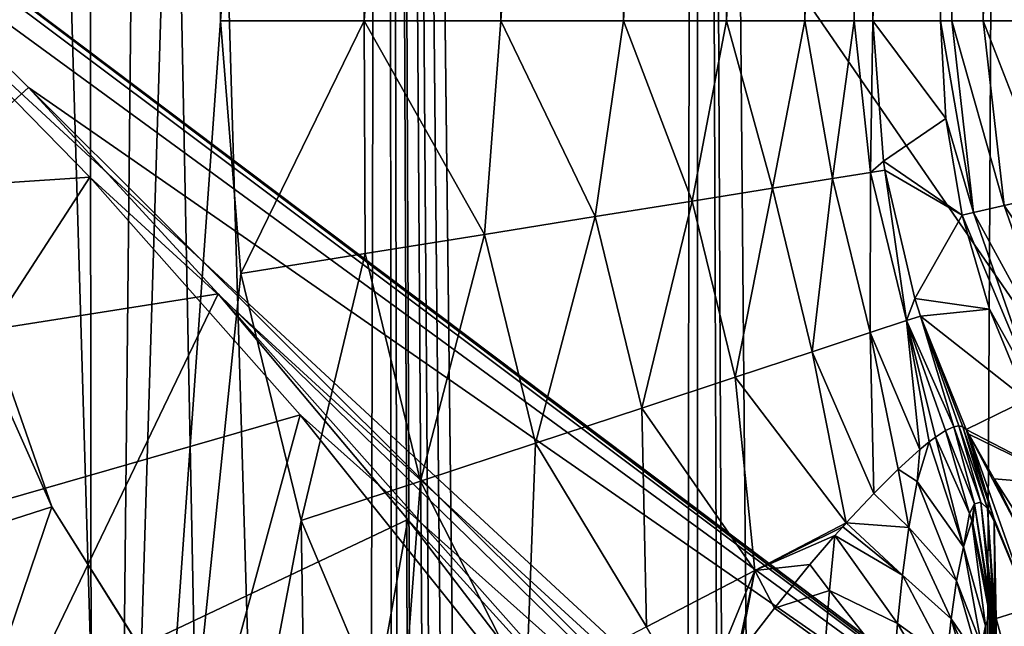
# Model space of a CAD drawing. Header units: metres. Extents: x -105 to 105, y -117 to 62.
# Tile 272 of 382: x -10.75 to -6.22, y -8.58 to -5.8. Entities that reach past the tile are written whole.
import ezdxf

# ---------------------------------------------------------------- set-up
doc = ezdxf.new("R2010")
doc.units = ezdxf.units.M
doc.layers.add('solid_509432_AD150_SW0001', color=7, linetype='CONTINUOUS')
doc.layers.add('solid_509432_AD150_SW0001_01', color=7, linetype='CONTINUOUS')

msp = doc.modelspace()

# ---------------------------------------------------------------- linework, layer by layer
at = {"layer": 'solid_509432_AD150_SW0001'}
for points in [[(-6.162486, 18.584642, 71.856262), (-7.637273, 18.06888, 71.843544), (-6.716792, -90.563103, 71.851799)], [(-7.637273, 18.06888, 71.843544), (-9.069048, 17.444565, 71.82859), (-7.796052, -90.288589, 71.84201)], [(-7.637273, 18.06888, 71.843544), (-7.796052, -90.288589, 71.84201), (-7.625625, -90.371964, 71.843658)], [(-7.637273, 18.06888, 71.843544), (-7.179524, -90.514778, 71.847786), (-6.716792, -90.563103, 71.851799)], [(-7.637273, 18.06888, 71.843544), (-7.271542, -90.4935, 71.846954), (-7.179524, -90.514778, 71.847786)], [(-7.637273, 18.06888, 71.843544), (-7.625625, -90.371964, 71.843658), (-7.271542, -90.4935, 71.846954)], [(-9.069048, 17.444565, 71.82859), (-10.44977, 16.715254, 71.811752), (-9.177452, -26.469061, 71.827354)], [(-9.069048, 17.444565, 71.82859), (-9.177452, -26.469061, 71.827354), (-9.022556, -28.755762, 71.829117)], [(-9.069048, 17.444565, 71.82859), (-8.032491, -90.140953, 71.839676), (-7.796052, -90.288589, 71.84201)], [(-9.069048, 17.444565, 71.82859), (-8.253333, -89.961456, 71.837425), (-8.032491, -90.140953, 71.839676)], [(-9.069048, 17.444565, 71.82859), (-8.383188, -89.831497, 71.836075), (-8.253333, -89.961456, 71.837425)], [(-9.069048, 17.444565, 71.82859), (-8.615558, -89.532524, 71.833603), (-8.383188, -89.831497, 71.836075)], [(-9.069048, 17.444565, 71.82859), (-8.663014, -89.456314, 71.833092), (-8.615558, -89.532524, 71.833603)], [(-9.069048, 17.444565, 71.82859), (-8.859094, -89.033203, 71.830948), (-8.663014, -89.456314, 71.833092)], [(-9.069048, 17.444565, 71.82859), (-9.022556, -28.755762, 71.829117), (-8.859094, -89.033203, 71.830948)], [(-10.44977, 16.715254, 71.811752), (-11.77169, 15.885102, 71.793388), (-11.46215, -19.991917, 71.797882)], [(-10.44977, 16.715254, 71.811752), (-11.46215, -19.991917, 71.797882), (-10.408614, -22.040781, 71.812286)], [(-10.44977, 16.715254, 71.811752), (-9.642337, -24.21312, 71.821892), (-9.177452, -26.469061, 71.827354)], [(-10.44977, 16.715254, 71.811752), (-10.408614, -22.040781, 71.812286), (-9.642337, -24.21312, 71.821892)], [(-10.310084, -12.572192, 68.879997), (-10.961076, 9.340252, 68.879997), (-10.075416, 10.182427, 68.879997)], [(-10.310084, -12.572192, 68.879997), (-10.075416, 10.182427, 68.879997), (-9.827391, 3.2, 68.879997)], [(-10.604027, -8.035223, 2.176648), (-20.352932, -11.169054, 2.431932), (-18.474998, 9.676248, 2.382756)], [(-10.899744, -7.189939, 2.184391), (-10.604027, -8.035223, 2.176648), (-18.474998, 9.676248, 2.382756)], [(-10.310084, -12.572192, 68.879997), (-11.178157, -11.711962, 68.879997), (-10.961076, 9.340252, 68.879997)], [(-10.310084, -12.572192, 68.879997), (-9.827391, 3.2, 68.879997), (-9.827391, -5.8, 68.879997)], [(-9.170369, 3.2, 68.807167), (-9.827391, -5.8, 68.879997), (-9.827391, 3.2, 68.879997)], [(-9.167122, -5.8, 68.806442), (-9.827391, -5.8, 68.879997), (-9.170369, 3.2, 68.807167)], [(-9.167122, -5.8, 68.806442), (-9.170369, 3.2, 68.807167), (-8.541639, 3.2, 68.590508)], [(-8.539234, -5.8, 68.589363), (-9.167122, -5.8, 68.806442), (-8.541639, 3.2, 68.590508)], [(-8.539234, -5.8, 68.589363), (-8.541639, 3.2, 68.590508), (-7.976089, 3.2, 68.240654)], [(-7.974517, -5.8, 68.239418), (-8.539234, -5.8, 68.589363), (-7.976089, 3.2, 68.240654)], [(-7.974517, -5.8, 68.239418), (-7.976089, 3.2, 68.240654), (-7.501508, 3.2, 67.774803)], [(-7.500667, -5.8, 67.773766), (-7.974517, -5.8, 68.239418), (-7.501508, 3.2, 67.774803)], [(-7.500667, -5.8, 67.773766), (-7.501508, 3.2, 67.774803), (-7.141217, 3.2, 67.215843)], [(-7.140921, -5.8, 67.215248), (-7.500667, -5.8, 67.773766), (-7.141217, 3.2, 67.215843)], [(-7.140921, -5.8, 67.215248), (-7.141217, 3.2, 67.215843), (-6.91292, 3.2, 66.59124)], [(-6.91292, -5.8, 66.59124), (-7.140921, -5.8, 67.215248), (-6.91292, 3.2, 66.59124)], [(-6.91292, -5.8, 66.59124), (-6.827847, 3.2, 65.932358), (-6.827847, -5.8, 65.932358)], [(-6.91292, -5.8, 66.59124), (-6.91292, 3.2, 66.59124), (-6.827847, 3.2, 65.932358)], [(-6.827847, -5.8, 65.932358), (-6.51715, 3.2, 48.132549), (-6.51715, -5.8, 48.132549)], [(-6.827847, -5.8, 65.932358), (-6.827847, 3.2, 65.932358), (-6.51715, 3.2, 48.132549)], [(-6.463952, 3.2, 47.827736), (-6.51715, -5.8, 48.132549), (-6.51715, 3.2, 48.132549)], [(-6.463952, -5.8, 47.827736), (-6.51715, -5.8, 48.132549), (-6.463952, 3.2, 47.827736)], [(-6.463952, -5.8, 47.827736), (-6.463952, 3.2, 47.827736), (-6.319935, 3.2, 47.553524)], [(-6.319935, -5.8, 47.553524), (-6.463952, -5.8, 47.827736), (-6.319935, 3.2, 47.553524)], [(-6.319935, -5.8, 47.553524), (-6.319935, 3.2, 47.553524), (-6.09892, 3.2, 47.336536)], [(-6.09892, -5.8, 47.336536), (-6.319935, -5.8, 47.553524), (-6.09892, 3.2, 47.336536)], [(0, -16.070114, -16.014524), (-11.384824, -5.54137, -16.204517), (-10.890583, -0.25, -16.299999)], [(0, -16.070114, -16.014524), (-10.890583, -0.25, -16.299999), (0, -0.25, -16.299999)], [(-14.108725, -3.171452, -13.349189), (-4.548667, -10.371302, -13.225315), (-4.53511, -0.323961, -13.39818)], [(-14.108725, -3.171452, -13.349189), (-4.567264, -10.371883, -13.225305), (-4.548667, -10.371302, -13.225315)], [(-14.108725, -3.171452, -13.349189), (-12.435788, -4.475152, -13.326758), (-4.567264, -10.371883, -13.225305)], [(-12.435788, -4.475152, -13.326758), (-11.578371, -5.248199, -13.313458), (-4.567264, -10.371883, -13.225305)], [(-12.158247, -7.421499, -13.143449), (-10.711084, -6.107227, -13.298678), (-11.578371, -5.248199, -13.313458)], [(-11.578371, -5.248199, -13.313458), (-10.711084, -6.107227, -13.298678), (-4.567264, -10.371883, -13.225305)], [(-11.384824, -5.54137, -16.204517), (-10.428592, -6.5186, -16.186882), (-13.06282, -6.69354, -16.078632)], [(0, -16.070114, -16.014524), (-10.428592, -6.5186, -16.186882), (-11.384824, -5.54137, -16.204517)], [(-10.310084, -12.572192, 68.879997), (-9.827391, -5.8, 68.879997), (-9.734588, -6.962482, 68.879997)], [(-9.167122, -5.8, 68.806442), (-9.734588, -6.962482, 68.879997), (-9.827391, -5.8, 68.879997)], [(-9.163068, -6.870661, 68.823624), (-9.734588, -6.962482, 68.879997), (-9.167122, -5.8, 68.806442)], [(-8.613029, -6.782278, 68.656624), (-9.167122, -5.8, 68.806442), (-8.539234, -5.8, 68.589363)], [(-9.163068, -6.870661, 68.823624), (-9.167122, -5.8, 68.806442), (-8.613029, -6.782278, 68.656624)], [(-8.613029, -6.782278, 68.656624), (-8.539234, -5.8, 68.589363), (-8.10514, -6.700667, 68.385262)], [(-8.10514, -6.700667, 68.385262), (-8.539234, -5.8, 68.589363), (-7.974517, -5.8, 68.239418)], [(-8.10514, -6.700667, 68.385262), (-7.974517, -5.8, 68.239418), (-7.658491, -6.628897, 68.019753)], [(-7.658491, -6.628897, 68.019753), (-7.974517, -5.8, 68.239418), (-7.500667, -5.8, 67.773766)], [(-7.658491, -6.628897, 68.019753), (-7.500667, -5.8, 67.773766), (-7.289867, -6.569664, 67.573822)], [(-7.289867, -6.569664, 67.573822), (-7.500667, -5.8, 67.773766), (-7.140921, -5.8, 67.215248)], [(-7.289867, -6.569664, 67.573822), (-7.140921, -5.8, 67.215248), (-7.013124, -6.525195, 67.064232)], [(-7.013124, -6.525195, 67.064232), (-7.140921, -5.8, 67.215248), (-6.91292, -5.8, 66.59124)], [(-7.013124, -6.525195, 67.064232), (-6.91292, -5.8, 66.59124), (-6.83866, -6.497161, 66.510132)], [(-6.83866, -6.497161, 66.510132), (-6.91292, -5.8, 66.59124), (-6.827847, -5.8, 65.932358)], [(-6.83866, -6.497161, 66.510132), (-6.827847, -5.8, 65.932358), (-6.779368, -6.445962, 65.932358)], [(-6.491891, -6.249778, 48.132549), (-6.827847, -5.8, 65.932358), (-6.51715, -5.8, 48.132549)], [(-6.779368, -6.445962, 65.932358), (-6.827847, -5.8, 65.932358), (-6.491891, -6.249778, 48.132549)], [(-6.364567, -6.682062, 47.827736), (-6.491891, -6.249778, 48.132549), (-6.51715, -5.8, 48.132549)], [(-6.364567, -6.682062, 47.827736), (-6.51715, -5.8, 48.132549), (-6.463952, -5.8, 47.827736)], [(-6.224161, -6.650015, 47.553524), (-6.463952, -5.8, 47.827736), (-6.319935, -5.8, 47.553524)], [(-6.364567, -6.682062, 47.827736), (-6.463952, -5.8, 47.827736), (-6.224161, -6.650015, 47.553524)], [(-6.008688, -6.600835, 47.336536), (-6.319935, -5.8, 47.553524), (-6.09892, -5.8, 47.336536)], [(-6.224161, -6.650015, 47.553524), (-6.319935, -5.8, 47.553524), (-6.008688, -6.600835, 47.336536)], [(-12.158247, -7.421499, -13.143449), (-9.838708, -7.055127, -13.28237), (-10.711084, -6.107227, -13.298678)], [(-10.711084, -6.107227, -13.298678), (-6.387159, -10.419597, -13.224483), (-4.567264, -10.371883, -13.225305)], [(-10.711084, -6.107227, -13.298678), (-9.838708, -7.055127, -13.28237), (-6.387159, -10.419597, -13.224483)], [(-6.779368, -6.445962, 65.932358), (-6.491891, -6.249778, 48.132549), (-6.416432, -6.6939, 48.132549)], [(-6.364567, -6.682062, 47.827736), (-6.416432, -6.6939, 48.132549), (-6.491891, -6.249778, 48.132549)], [(-6.83866, -6.497161, 66.510132), (-6.779368, -6.445962, 65.932358), (-6.773034, -6.486618, 65.932358)], [(-6.773034, -6.486618, 65.932358), (-6.779368, -6.445962, 65.932358), (-6.416432, -6.6939, 48.132549)], [(-10.428592, -6.5186, -16.186882), (-11.523253, -8.204928, -16.051563), (-13.06282, -6.69354, -16.078632)], [(-10.428592, -6.5186, -16.186882), (-9.461854, -7.611859, -16.167154), (-11.523253, -8.204928, -16.051563)], [(0, -16.070114, -16.014524), (-9.461854, -7.611859, -16.167154), (-10.428592, -6.5186, -16.186882)], [(-7.013124, -6.525195, 67.064232), (-6.83866, -6.497161, 66.510132), (-6.840225, -7.2341, 67.064232)], [(-6.83866, -6.497161, 66.510132), (-6.672445, -7.178662, 66.510132), (-6.840225, -7.2341, 67.064232)], [(-6.83866, -6.497161, 66.510132), (-6.773034, -6.486618, 65.932358), (-6.672445, -7.178662, 66.510132)], [(-6.635018, -7.077453, 65.932358), (-6.773034, -6.486618, 65.932358), (-6.416432, -6.6939, 48.132549)], [(-6.672445, -7.178662, 66.510132), (-6.773034, -6.486618, 65.932358), (-6.635018, -7.077453, 65.932358)], [(-7.289867, -6.569664, 67.573822), (-7.013124, -6.525195, 67.064232), (-7.106367, -7.322039, 67.573822)], [(-7.013124, -6.525195, 67.064232), (-6.840225, -7.2341, 67.064232), (-7.106367, -7.322039, 67.573822)], [(-7.658491, -6.628897, 68.019753), (-7.289867, -6.569664, 67.573822), (-7.460868, -7.439173, 68.019753)], [(-7.289867, -6.569664, 67.573822), (-7.106367, -7.322039, 67.573822), (-7.460868, -7.439173, 68.019753)], [(-6.224161, -6.650015, 47.553524), (-6.008688, -6.600835, 47.336536), (-5.742515, -7.361513, 47.336536)], [(-8.10514, -6.700667, 68.385262), (-7.658491, -6.628897, 68.019753), (-7.890406, -7.581101, 68.385262)], [(-7.658491, -6.628897, 68.019753), (-7.460868, -7.439173, 68.019753), (-7.890406, -7.581101, 68.385262)], [(-6.364567, -6.682062, 47.827736), (-6.224161, -6.650015, 47.553524), (-5.941642, -7.457407, 47.553524)], [(-5.941642, -7.457407, 47.553524), (-6.224161, -6.650015, 47.553524), (-5.742515, -7.361513, 47.336536)], [(-8.613029, -6.782278, 68.656624), (-8.10514, -6.700667, 68.385262), (-8.378837, -7.742489, 68.656624)], [(-8.10514, -6.700667, 68.385262), (-7.890406, -7.581101, 68.385262), (-8.378837, -7.742489, 68.656624)], [(-6.635018, -7.077453, 65.932358), (-6.416432, -6.6939, 48.132549), (-6.291721, -7.126781, 48.132549)], [(-6.071397, -7.519894, 47.827736), (-6.416432, -6.6939, 48.132549), (-6.364567, -6.682062, 47.827736)], [(-6.071397, -7.519894, 47.827736), (-6.291721, -7.126781, 48.132549), (-6.416432, -6.6939, 48.132549)], [(-6.071397, -7.519894, 47.827736), (-6.364567, -6.682062, 47.827736), (-5.941642, -7.457407, 47.553524)], [(-9.163068, -6.870661, 68.823624), (-8.613029, -6.782278, 68.656624), (-8.907804, -7.917271, 68.823624)], [(-8.613029, -6.782278, 68.656624), (-8.378837, -7.742489, 68.656624), (-8.907804, -7.917271, 68.823624)], [(-9.163068, -6.870661, 68.823624), (-9.457427, -8.098876, 68.879997), (-9.734588, -6.962482, 68.879997)], [(-9.163068, -6.870661, 68.823624), (-8.907804, -7.917271, 68.823624), (-9.457427, -8.098876, 68.879997)], [(-10.310084, -12.572192, 68.879997), (-9.734588, -6.962482, 68.879997), (-9.457427, -8.098876, 68.879997)], [(-12.158247, -7.421499, -13.143449), (-10.740903, -8.933107, -13.117845), (-9.838708, -7.055127, -13.28237)], [(-10.740903, -8.933107, -13.117845), (-8.966207, -8.094018, -13.264496), (-9.838708, -7.055127, -13.28237)], [(-9.838708, -7.055127, -13.28237), (-6.84513, -10.431643, -13.224277), (-6.387159, -10.419597, -13.224483)], [(-9.838708, -7.055127, -13.28237), (-8.966207, -8.094018, -13.264496), (-6.84513, -10.431643, -13.224277)], [(-6.672445, -7.178662, 66.510132), (-6.635018, -7.077453, 65.932358), (-6.609336, -7.1578, 65.932358)], [(-6.609336, -7.1578, 65.932358), (-6.635018, -7.077453, 65.932358), (-6.291721, -7.126781, 48.132549)], [(-6.609336, -7.1578, 65.932358), (-6.291721, -7.126781, 48.132549), (-6.119328, -7.542976, 48.132549)], [(-6.071397, -7.519894, 47.827736), (-6.119328, -7.542976, 48.132549), (-6.291721, -7.126781, 48.132549)], [(-10.603883, -8.035521, 3.6), (-10.899703, -7.190117, 3.6), (-12.603499, -13.940187, 3.6)], [(-10.899703, -7.190117, 3.6), (-10.604027, -8.035223, 2.176648), (-10.899744, -7.189939, 2.184391)], [(-10.603883, -8.035521, 3.6), (-10.604027, -8.035223, 2.176648), (-10.899703, -7.190117, 3.6)], [(-6.840225, -7.2341, 67.064232), (-6.672445, -7.178662, 66.510132), (-6.611856, -7.771785, 67.038696)], [(-6.672445, -7.178662, 66.510132), (-6.609336, -7.1578, 65.932358), (-6.454651, -7.667498, 66.403511)], [(-6.672445, -7.178662, 66.510132), (-6.569372, -7.73689, 66.901924), (-6.611856, -7.771785, 67.038696)], [(-6.672445, -7.178662, 66.510132), (-6.539974, -7.71467, 66.796211), (-6.569372, -7.73689, 66.901924)], [(-6.672445, -7.178662, 66.510132), (-6.493638, -7.684162, 66.602905), (-6.539974, -7.71467, 66.796211)], [(-6.672445, -7.178662, 66.510132), (-6.454651, -7.667498, 66.403511), (-6.493638, -7.684162, 66.602905)], [(-6.398142, -7.680093, 65.932358), (-6.609336, -7.1578, 65.932358), (-6.119328, -7.542976, 48.132549)], [(-6.413411, -7.666711, 66.104828), (-6.609336, -7.1578, 65.932358), (-6.398142, -7.680093, 65.932358)], [(-6.43242, -7.663471, 66.260384), (-6.454651, -7.667498, 66.403511), (-6.609336, -7.1578, 65.932358)], [(-6.413411, -7.666711, 66.104828), (-6.43242, -7.663471, 66.260384), (-6.609336, -7.1578, 65.932358)], [(-7.106367, -7.322039, 67.573822), (-6.840225, -7.2341, 67.064232), (-6.823868, -7.973786, 67.556488)], [(-6.840225, -7.2341, 67.064232), (-6.712001, -7.862464, 67.309471), (-6.823868, -7.973786, 67.556488)], [(-6.840225, -7.2341, 67.064232), (-6.611856, -7.771785, 67.038696), (-6.712001, -7.862464, 67.309471)], [(-7.460868, -7.439173, 68.019753), (-7.106367, -7.322039, 67.573822), (-6.950677, -8.109549, 67.790314)], [(-7.106367, -7.322039, 67.573822), (-6.823868, -7.973786, 67.556488), (-6.950677, -8.109549, 67.790314)], [(-12.937261, -9.385948, -12.775183), (-10.740903, -8.933107, -13.117845), (-12.158247, -7.421499, -13.143449)], [(-7.890406, -7.581101, 68.385262), (-7.460868, -7.439173, 68.019753), (-7.369996, -8.328752, 68.249474)], [(-7.460868, -7.439173, 68.019753), (-6.950677, -8.109549, 67.790314), (-7.369996, -8.328752, 68.249474)], [(-6.398142, -7.680093, 65.932358), (-6.119328, -7.542976, 48.132549), (-5.901419, -7.937253, 48.132549)], [(-8.378837, -7.742489, 68.656624), (-7.890406, -7.581101, 68.385262), (-7.868485, -8.587593, 68.594025)], [(-7.890406, -7.581101, 68.385262), (-7.369996, -8.328752, 68.249474), (-7.868485, -8.587593, 68.594025)], [(-9.461854, -7.611859, -16.167154), (-10.080684, -9.883457, -16.0219), (-11.523253, -8.204928, -16.051563)], [(-9.461854, -7.611859, -16.167154), (-8.489685, -8.827336, -16.145222), (-10.080684, -9.883457, -16.0219)], [(0, -16.070114, -16.014524), (-8.489685, -8.827336, -16.145222), (-9.461854, -7.611859, -16.167154)], [(-6.382691, -8.065676, 66.69146), (-6.539974, -7.71467, 66.796211), (-6.493638, -7.684162, 66.602905)], [(-6.360034, -8.021498, 66.557343), (-6.493638, -7.684162, 66.602905), (-6.454651, -7.667498, 66.403511)], [(-6.360034, -8.021498, 66.557343), (-6.382691, -8.065676, 66.69146), (-6.493638, -7.684162, 66.602905)], [(-6.331487, -8.014336, 66.415916), (-6.454651, -7.667498, 66.403511), (-6.43242, -7.663471, 66.260384)], [(-6.331487, -8.014336, 66.415916), (-6.360034, -8.021498, 66.557343), (-6.454651, -7.667498, 66.403511)], [(-6.300169, -8.043441, 66.283058), (-6.43242, -7.663471, 66.260384), (-6.413411, -7.666711, 66.104828)], [(-6.300169, -8.043441, 66.283058), (-6.331487, -8.014336, 66.415916), (-6.43242, -7.663471, 66.260384)], [(-6.271286, -8.087464, 66.162125), (-6.413411, -7.666711, 66.104828), (-6.398142, -7.680093, 65.932358)], [(-6.271286, -8.087464, 66.162125), (-6.300169, -8.043441, 66.283058), (-6.413411, -7.666711, 66.104828)], [(-6.386668, -7.701218, 65.869843), (-6.398142, -7.680093, 65.932358), (-5.901419, -7.937253, 48.132549)], [(-6.271286, -8.087464, 66.162125), (-6.398142, -7.680093, 65.932358), (-6.386668, -7.701218, 65.869843)], [(-8.907804, -7.917271, 68.823624), (-8.378837, -7.742489, 68.656624), (-8.421709, -8.874855, 68.807632)], [(-8.378837, -7.742489, 68.656624), (-7.868485, -8.587593, 68.594025), (-8.421709, -8.874855, 68.807632)], [(-6.624218, -7.919186, 67.198631), (-6.611856, -7.771785, 67.038696), (-6.569372, -7.73689, 66.901924)], [(-6.411101, -8.219293, 66.903481), (-6.624218, -7.919186, 67.198631), (-6.569372, -7.73689, 66.901924)], [(-6.411101, -8.219293, 66.903481), (-6.569372, -7.73689, 66.901924), (-6.539974, -7.71467, 66.796211)], [(-6.382691, -8.065676, 66.69146), (-6.411101, -8.219293, 66.903481), (-6.539974, -7.71467, 66.796211)], [(-6.269905, -7.905803, 65.377907), (-6.386668, -7.701218, 65.869843), (-5.901419, -7.937253, 48.132549)], [(-6.150878, -8.150526, 65.438477), (-6.386668, -7.701218, 65.869843), (-6.269905, -7.905803, 65.377907)], [(-6.103957, -8.499267, 65.796967), (-6.271286, -8.087464, 66.162125), (-6.386668, -7.701218, 65.869843)], [(-6.103957, -8.499267, 65.796967), (-6.386668, -7.701218, 65.869843), (-6.150878, -8.150526, 65.438477)], [(-6.624218, -7.919186, 67.198631), (-6.712001, -7.862464, 67.309471), (-6.611856, -7.771785, 67.038696)], [(-6.662369, -8.130075, 67.415001), (-6.823868, -7.973786, 67.556488), (-6.712001, -7.862464, 67.309471)], [(-6.624218, -7.919186, 67.198631), (-6.662369, -8.130075, 67.415001), (-6.712001, -7.862464, 67.309471)], [(-8.907804, -7.917271, 68.823624), (-9.002966, -9.176693, 68.879997), (-9.457427, -8.098876, 68.879997)], [(-8.907804, -7.917271, 68.823624), (-8.421709, -8.874855, 68.807632), (-9.002966, -9.176693, 68.879997)], [(-6.442322, -8.375412, 67.080544), (-6.662369, -8.130075, 67.415001), (-6.624218, -7.919186, 67.198631)], [(-6.411101, -8.219293, 66.903481), (-6.442322, -8.375412, 67.080544), (-6.624218, -7.919186, 67.198631)], [(-6.163208, -8.07564, 65.05291), (-6.269905, -7.905803, 65.377907), (-5.901419, -7.937253, 48.132549)], [(-6.150878, -8.150526, 65.438477), (-6.269905, -7.905803, 65.377907), (-6.163208, -8.07564, 65.05291)], [(-6.662369, -8.130075, 67.415001), (-6.950677, -8.109549, 67.790314), (-6.823868, -7.973786, 67.556488)], [(-6.331487, -8.014336, 66.415916), (-6.282509, -8.508655, 66.485512), (-6.360034, -8.021498, 66.557343)], [(-6.331487, -8.014336, 66.415916), (-6.272776, -8.513979, 66.439888), (-6.277889, -8.50815, 66.463203)], [(-6.300169, -8.043441, 66.283058), (-6.272776, -8.513979, 66.439888), (-6.331487, -8.014336, 66.415916)], [(-6.331487, -8.014336, 66.415916), (-6.277889, -8.50815, 66.463203), (-6.282509, -8.508655, 66.485512)], [(-10.604027, -8.035223, 2.176648), (-10.127562, -8.79366, 2.164171), (-20.352932, -11.169054, 2.431932)], [(-10.127305, -8.793983, 3.6), (-10.603883, -8.035521, 3.6), (-12.603499, -13.940187, 3.6)], [(-10.603883, -8.035521, 3.6), (-10.127562, -8.79366, 2.164171), (-10.604027, -8.035223, 2.176648)], [(-10.127305, -8.793983, 3.6), (-10.127562, -8.79366, 2.164171), (-10.603883, -8.035521, 3.6)], [(-6.360034, -8.021498, 66.557343), (-6.371835, -8.09931, 66.680695), (-6.382691, -8.065676, 66.69146)], [(-6.360034, -8.021498, 66.557343), (-6.368003, -8.111724, 66.676697), (-6.371835, -8.09931, 66.680695)], [(-6.360034, -8.021498, 66.557343), (-6.286863, -8.515276, 66.507805), (-6.368003, -8.111724, 66.676697)], [(-6.360034, -8.021498, 66.557343), (-6.282509, -8.508655, 66.485512), (-6.286863, -8.515276, 66.507805)], [(-6.300169, -8.043441, 66.283058), (-6.26708, -8.527017, 66.415359), (-6.272776, -8.513979, 66.439888)], [(-6.269143, -8.100643, 66.169067), (-6.26708, -8.527017, 66.415359), (-6.300169, -8.043441, 66.283058)], [(-6.271286, -8.087464, 66.162125), (-6.269143, -8.100643, 66.169067), (-6.300169, -8.043441, 66.283058)], [(-10.740903, -8.933107, -13.117845), (-9.413424, -10.606347, -13.088589), (-8.966207, -8.094018, -13.264496)], [(-9.375938, -13.360346, 68.879997), (-10.310084, -12.572192, 68.879997), (-9.457427, -8.098876, 68.879997)], [(-9.375938, -13.360346, 68.879997), (-9.457427, -8.098876, 68.879997), (-9.002966, -9.176693, 68.879997)], [(-9.413424, -10.606347, -13.088589), (-8.098138, -9.226183, -13.245017), (-8.966207, -8.094018, -13.264496)], [(-8.966207, -8.094018, -13.264496), (-8.098138, -9.226183, -13.245017), (-6.84513, -10.431643, -13.224277)], [(-6.382691, -8.065676, 66.69146), (-6.371835, -8.09931, 66.680695), (-6.411101, -8.219293, 66.903481)], [(-6.371835, -8.09931, 66.680695), (-6.309166, -8.581959, 66.633369), (-6.411101, -8.219293, 66.903481)], [(-6.371835, -8.09931, 66.680695), (-6.291416, -8.530073, 66.532707), (-6.309166, -8.581959, 66.633369)], [(-6.368003, -8.111724, 66.676697), (-6.291416, -8.530073, 66.532707), (-6.371835, -8.09931, 66.680695)], [(-6.103957, -8.499267, 65.796967), (-6.269143, -8.100643, 66.169067), (-6.271286, -8.087464, 66.162125)], [(-6.269143, -8.100643, 66.169067), (-6.260495, -8.548964, 66.388611), (-6.26708, -8.527017, 66.415359)], [(-6.103957, -8.499267, 65.796967), (-6.260495, -8.548964, 66.388611), (-6.269143, -8.100643, 66.169067)], [(-7.369996, -8.328752, 68.249474), (-6.950677, -8.109549, 67.790314), (-6.966479, -8.127076, 67.816772)], [(-7.369996, -8.328752, 68.249474), (-6.966479, -8.127076, 67.816772), (-7.001821, -8.166754, 67.874092)], [(-6.691386, -8.349251, 67.579559), (-7.001821, -8.166754, 67.874092), (-6.966479, -8.127076, 67.816772)], [(-6.691386, -8.349251, 67.579559), (-6.966479, -8.127076, 67.816772), (-6.950677, -8.109549, 67.790314)], [(-6.662369, -8.130075, 67.415001), (-6.691386, -8.349251, 67.579559), (-6.950677, -8.109549, 67.790314)], [(-6.467111, -8.550153, 67.221123), (-6.691386, -8.349251, 67.579559), (-6.662369, -8.130075, 67.415001)], [(-6.442322, -8.375412, 67.080544), (-6.467111, -8.550153, 67.221123), (-6.662369, -8.130075, 67.415001)], [(-6.368003, -8.111724, 66.676697), (-6.286863, -8.515276, 66.507805), (-6.291416, -8.530073, 66.532707)], [(-7.369996, -8.328752, 68.249474), (-7.001821, -8.166754, 67.874092), (-7.117073, -8.30057, 68.045067)], [(-7.027772, -8.419707, 68.017639), (-7.117073, -8.30057, 68.045067), (-7.001821, -8.166754, 67.874092)], [(-6.714099, -8.571146, 67.708374), (-7.027772, -8.419707, 68.017639), (-7.001821, -8.166754, 67.874092)], [(-6.691386, -8.349251, 67.579559), (-6.714099, -8.571146, 67.708374), (-7.001821, -8.166754, 67.874092)], [(-11.686111, -10.937784, -15.717725), (-11.523253, -8.204928, -16.051563), (-10.080684, -9.883457, -16.0219)], [(-6.411101, -8.219293, 66.903481), (-6.328603, -8.673007, 66.743599), (-6.442322, -8.375412, 67.080544)], [(-6.411101, -8.219293, 66.903481), (-6.309166, -8.581959, 66.633369), (-6.328603, -8.673007, 66.743599)], [(-7.868485, -8.587593, 68.594025), (-7.369996, -8.328752, 68.249474), (-7.637184, -8.978516, 68.590202)], [(-7.369996, -8.328752, 68.249474), (-7.454993, -8.727668, 68.435081), (-7.637184, -8.978516, 68.590202)], [(-7.369996, -8.328752, 68.249474), (-7.442339, -8.710766, 68.422989), (-7.454993, -8.727668, 68.435081)], [(-7.369996, -8.328752, 68.249474), (-7.280751, -8.501073, 68.252289), (-7.442339, -8.710766, 68.422989)], [(-7.369996, -8.328752, 68.249474), (-7.117073, -8.30057, 68.045067), (-7.280751, -8.501073, 68.252289)], [(-7.027772, -8.419707, 68.017639), (-7.280751, -8.501073, 68.252289), (-7.117073, -8.30057, 68.045067)], [(-6.487154, -8.735991, 67.334793), (-6.714099, -8.571146, 67.708374), (-6.691386, -8.349251, 67.579559)], [(-6.467111, -8.550153, 67.221123), (-6.487154, -8.735991, 67.334793), (-6.691386, -8.349251, 67.579559)], [(-6.442322, -8.375412, 67.080544), (-6.339111, -8.738913, 66.803192), (-6.467111, -8.550153, 67.221123)], [(-6.442322, -8.375412, 67.080544), (-6.328603, -8.673007, 66.743599), (-6.339111, -8.738913, 66.803192)], [(-7.027772, -8.419707, 68.017639), (-7.047584, -8.669564, 68.129997), (-7.280751, -8.501073, 68.252289)], [(-6.732246, -8.79474, 67.811287), (-7.047584, -8.669564, 68.129997), (-7.027772, -8.419707, 68.017639)], [(-6.714099, -8.571146, 67.708374), (-6.732246, -8.79474, 67.811287), (-7.027772, -8.419707, 68.017639)], [(-7.047584, -8.669564, 68.129997), (-7.442339, -8.710766, 68.422989), (-7.280751, -8.501073, 68.252289)], [(-6.277889, -8.50815, 66.463203), (-6.272776, -8.513979, 66.439888), (-6.291416, -16.381996, 66.532707)], [(-6.282509, -8.508655, 66.485512), (-6.277889, -8.50815, 66.463203), (-6.291416, -16.381996, 66.532707)], [(-6.286863, -8.515276, 66.507805), (-6.282509, -8.508655, 66.485512), (-6.291416, -16.381996, 66.532707)], [(-6.103957, -8.499267, 65.796967), (-6.180223, -8.84123, 66.1409), (-6.260495, -8.548964, 66.388611)], [(-6.467111, -8.550153, 67.221123), (-6.361518, -8.925961, 66.930267), (-6.487154, -8.735991, 67.334793)], [(-6.467111, -8.550153, 67.221123), (-6.339111, -8.738913, 66.803192), (-6.350129, -8.822223, 66.865677)], [(-6.467111, -8.550153, 67.221123), (-6.350129, -8.822223, 66.865677), (-6.361518, -8.925961, 66.930267)], [(-6.309166, -8.581959, 66.633369), (-6.291416, -8.530073, 66.532707), (-6.291416, -12.456017, 66.532707)], [(-6.272776, -8.513979, 66.439888), (-6.26708, -8.527017, 66.415359), (-6.291416, -16.381996, 66.532707)], [(-6.286863, -8.515276, 66.507805), (-6.291416, -16.381996, 66.532707), (-6.291416, -12.456017, 66.532707)], [(-6.286863, -8.515276, 66.507805), (-6.291416, -12.456017, 66.532707), (-6.291416, -8.530073, 66.532707)], [(-6.26708, -8.527017, 66.415359), (-6.260495, -8.548964, 66.388611), (-6.291416, -16.381996, 66.532707)], [(-6.260495, -8.548964, 66.388611), (-6.250019, -16.846279, 66.348984), (-6.291416, -16.381996, 66.532707)], [(-6.260495, -8.548964, 66.388611), (-6.180223, -8.84123, 66.1409), (-6.250019, -16.846279, 66.348984)], [(-6.50354, -8.929543, 67.427727), (-6.732246, -8.79474, 67.811287), (-6.714099, -8.571146, 67.708374)], [(-6.487154, -8.735991, 67.334793), (-6.50354, -8.929543, 67.427727), (-6.714099, -8.571146, 67.708374)], [(-6.328603, -8.673007, 66.743599), (-6.309166, -8.581959, 66.633369), (-6.291416, -12.456017, 66.532707)]]:
    msp.add_3dface(points, dxfattribs=at)
at = {"layer": 'solid_509432_AD150_SW0001_01'}
msp.add_3dface([(-6.162486, 18.584642, 71.856262), (-6.716792, -90.563103, 71.851799), (0, -90.568039, 71.879997)], dxfattribs=at)

doc.saveas('drawing.dxf')
